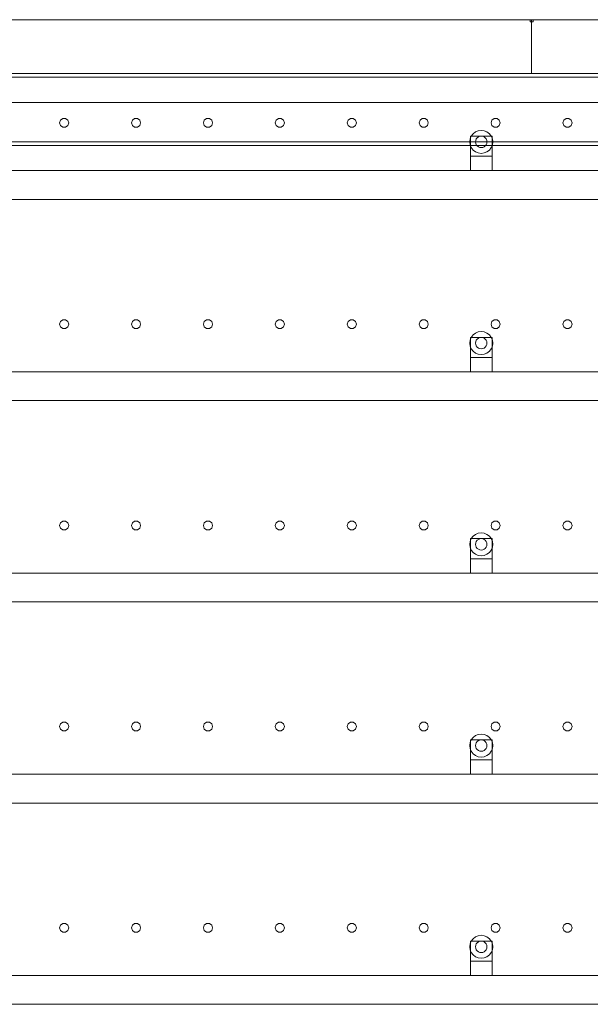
# Model space of a CAD drawing. Header units: millimetres. Extents: x -2233 to 65662, y -50530 to 6847.
# Tile 728 of 802: x 51499 to 52293, y 1630 to 3000. Entities that reach past the tile are written whole.
import ezdxf

# ---------------------------------------------------------------- set-up
doc = ezdxf.new("R2010")
doc.units = ezdxf.units.MM
doc.layers.add('lateral_secador', color=7, linetype='Continuous', lineweight=0)

msp = doc.modelspace()

# ---------------------------------------------------------------- linework, layer by layer
at = {"layer": 'lateral_secador'}
for p, q in [((51211.134, 3000), (52211.134, 3000)), ((52209.134, 3000), (52213.134, 3000)), ((52209.134, 3000), (52209.134, 2997)), ((52209.134, 2997), (52213.134, 2997)), ((52211.134, 2925), (52211.134, 3000)), ((52211.134, 3000), (53211.134, 3000)), ((52213.134, 2997), (52213.134, 3000)), ((40461.134, 2925), (60461.134, 2925)), ((40461.134, 2920), (60461.134, 2920)), ((51211.134, 2925), (52211.134, 2925)), ((51461.134, 2925), (52461.134, 2925)), ((52211.134, 2925), (53211.134, 2925)), ((40461.134, 2885), (60461.134, 2885)), ((51555.997, 2860.082), (51554.784, 2856.35)), ((51554.784, 2856.35), (51555.997, 2852.618)), ((51559.172, 2862.389), (51555.997, 2860.082)), ((51555.997, 2852.618), (51559.172, 2850.311)), ((51563.096, 2862.389), (51559.172, 2862.389)), ((51559.172, 2850.311), (51563.096, 2850.311)), ((51566.271, 2860.082), (51563.096, 2862.389)), ((51563.096, 2850.311), (51566.271, 2852.618)), ((51567.484, 2856.35), (51566.271, 2860.082)), ((51566.271, 2852.618), (51567.484, 2856.35)), ((51655.997, 2860.082), (51654.784, 2856.35)), ((51654.784, 2856.35), (51655.997, 2852.618)), ((51659.172, 2862.389), (51655.997, 2860.082)), ((51655.997, 2852.618), (51659.172, 2850.311)), ((51663.096, 2862.389), (51659.172, 2862.389)), ((51659.172, 2850.311), (51663.096, 2850.311)), ((51666.271, 2860.082), (51663.096, 2862.389)), ((51663.096, 2850.311), (51666.271, 2852.618)), ((51667.484, 2856.35), (51666.271, 2860.082)), ((51666.271, 2852.618), (51667.484, 2856.35)), ((51755.997, 2860.082), (51754.784, 2856.35)), ((51754.784, 2856.35), (51755.997, 2852.618)), ((51759.172, 2862.389), (51755.997, 2860.082)), ((51755.997, 2852.618), (51759.172, 2850.311)), ((51763.096, 2862.389), (51759.172, 2862.389)), ((51759.172, 2850.311), (51763.096, 2850.311)), ((51766.271, 2860.082), (51763.096, 2862.389)), ((51763.096, 2850.311), (51766.271, 2852.618)), ((51767.484, 2856.35), (51766.271, 2860.082)), ((51766.271, 2852.618), (51767.484, 2856.35)), ((51855.997, 2860.082), (51854.784, 2856.35)), ((51854.784, 2856.35), (51855.997, 2852.618)), ((51859.172, 2862.389), (51855.997, 2860.082)), ((51855.997, 2852.618), (51859.172, 2850.311)), ((51863.096, 2862.389), (51859.172, 2862.389)), ((51859.172, 2850.311), (51863.096, 2850.311)), ((51866.271, 2860.082), (51863.096, 2862.389)), ((51863.096, 2850.311), (51866.271, 2852.618)), ((51867.484, 2856.35), (51866.271, 2860.082)), ((51866.271, 2852.618), (51867.484, 2856.35)), ((51955.997, 2860.082), (51954.784, 2856.35)), ((51954.784, 2856.35), (51955.997, 2852.618)), ((51959.172, 2862.389), (51955.997, 2860.082)), ((51955.997, 2852.618), (51959.172, 2850.311)), ((51963.096, 2862.389), (51959.172, 2862.389)), ((51959.172, 2850.311), (51963.096, 2850.311)), ((51966.271, 2860.082), (51963.096, 2862.389)), ((51963.096, 2850.311), (51966.271, 2852.618)), ((51967.484, 2856.35), (51966.271, 2860.082)), ((51966.271, 2852.618), (51967.484, 2856.35)), ((52055.997, 2860.082), (52054.784, 2856.35)), ((52054.784, 2856.35), (52055.997, 2852.618)), ((52059.172, 2862.389), (52055.997, 2860.082)), ((52055.997, 2852.618), (52059.172, 2850.311)), ((52063.096, 2862.389), (52059.172, 2862.389)), ((52059.172, 2850.311), (52063.096, 2850.311)), ((52066.271, 2860.082), (52063.096, 2862.389)), ((52063.096, 2850.311), (52066.271, 2852.618)), ((52067.484, 2856.35), (52066.271, 2860.082)), ((52066.271, 2852.618), (52067.484, 2856.35)), ((52155.997, 2860.082), (52154.784, 2856.35)), ((52154.784, 2856.35), (52155.997, 2852.618)), ((52159.172, 2862.389), (52155.997, 2860.082)), ((52155.997, 2852.618), (52159.172, 2850.311)), ((52163.096, 2862.389), (52159.172, 2862.389)), ((52159.172, 2850.311), (52163.096, 2850.311)), ((52166.271, 2860.082), (52163.096, 2862.389)), ((52163.096, 2850.311), (52166.271, 2852.618)), ((52167.484, 2856.35), (52166.271, 2860.082)), ((52166.271, 2852.618), (52167.484, 2856.35)), ((52255.997, 2860.082), (52254.784, 2856.35)), ((52254.784, 2856.35), (52255.997, 2852.618)), ((52259.172, 2862.389), (52255.997, 2860.082)), ((52255.997, 2852.618), (52259.172, 2850.311)), ((52263.096, 2862.389), (52259.172, 2862.389)), ((52259.172, 2850.311), (52263.096, 2850.311)), ((52266.271, 2860.082), (52263.096, 2862.389)), ((52263.096, 2850.311), (52266.271, 2852.618)), ((52267.484, 2856.35), (52266.271, 2860.082)), ((52266.271, 2852.618), (52267.484, 2856.35)), ((52127.277, 2838), (52125.679, 2834.141)), ((52126.134, 2838), (52156.134, 2838)), ((52126.134, 2838), (52126.134, 2810)), ((52129.82, 2841.314), (52127.277, 2838)), ((52133.134, 2843.856), (52129.82, 2841.314)), ((52136.993, 2845.455), (52133.134, 2843.856)), ((52137.134, 2836.928), (52135.477, 2835.657)), ((52141.134, 2846), (52136.993, 2845.455)), ((52139.063, 2837.727), (52137.134, 2836.928)), ((52141.134, 2838), (52139.063, 2837.727)), ((52145.275, 2845.455), (52141.134, 2846)), ((52143.204, 2837.727), (52141.134, 2838)), ((52145.134, 2836.928), (52143.204, 2837.727)), ((52146.791, 2835.657), (52145.134, 2836.928)), ((52149.134, 2843.856), (52145.275, 2845.455)), ((52152.448, 2841.314), (52149.134, 2843.856)), ((52154.99, 2838), (52152.448, 2841.314)), ((52156.589, 2834.141), (52154.99, 2838)), ((52156.134, 2810), (52156.134, 2838)), ((40461.134, 2830), (60461.134, 2830)), ((40461.134, 2825), (60461.134, 2825)), ((52125.679, 2834.141), (52125.134, 2830)), ((52125.134, 2830), (52125.679, 2825.859)), ((52125.679, 2825.859), (52127.277, 2822)), ((52133.406, 2832.071), (52133.134, 2830)), ((52133.134, 2830), (52133.406, 2827.929)), ((52134.206, 2834), (52133.406, 2832.071)), ((52133.406, 2827.929), (52134.206, 2826)), ((52135.477, 2835.657), (52134.206, 2834)), ((52134.206, 2826), (52135.477, 2824.343)), ((52135.477, 2824.343), (52137.134, 2823.072)), ((52137.134, 2823.072), (52139.063, 2822.273)), ((52139.063, 2822.273), (52141.134, 2822)), ((52141.134, 2822), (52143.204, 2822.273)), ((52143.204, 2822.273), (52145.134, 2823.072)), ((52145.134, 2823.072), (52146.791, 2824.343)), ((52148.062, 2834), (52146.791, 2835.657)), ((52146.791, 2824.343), (52148.062, 2826)), ((52148.861, 2832.071), (52148.062, 2834)), ((52148.062, 2826), (52148.861, 2827.929)), ((52149.134, 2830), (52148.861, 2832.071)), ((52148.861, 2827.929), (52149.134, 2830)), ((52154.99, 2822), (52156.589, 2825.859)), ((52157.134, 2830), (52156.589, 2834.141)), ((52156.589, 2825.859), (52157.134, 2830)), ((52126.134, 2810), (52156.134, 2810)), ((52126.134, 2810), (52126.134, 2790)), ((52127.277, 2822), (52129.82, 2818.686)), ((52129.82, 2818.686), (52133.134, 2816.144)), ((52133.134, 2816.144), (52136.993, 2814.545)), ((52136.993, 2814.545), (52141.134, 2814)), ((52141.134, 2814), (52145.275, 2814.545)), ((52145.275, 2814.545), (52149.134, 2816.144)), ((52149.134, 2816.144), (52152.448, 2818.686)), ((52152.448, 2818.686), (52154.99, 2822)), ((52156.134, 2790), (52156.134, 2810)), ((40811.134, 2790), (60111.134, 2790)), ((52126.134, 2790), (52156.134, 2790)), ((40811.134, 2750), (60111.134, 2750)), ((51555.997, 2580.082), (51554.784, 2576.35)), ((51554.784, 2576.35), (51555.997, 2572.618)), ((51559.172, 2582.389), (51555.997, 2580.082)), ((51563.096, 2582.389), (51559.172, 2582.389)), ((51566.271, 2580.082), (51563.096, 2582.389)), ((51567.484, 2576.35), (51566.271, 2580.082)), ((51566.271, 2572.618), (51567.484, 2576.35)), ((51655.997, 2580.082), (51654.784, 2576.35)), ((51654.784, 2576.35), (51655.997, 2572.618)), ((51659.172, 2582.389), (51655.997, 2580.082)), ((51663.096, 2582.389), (51659.172, 2582.389)), ((51666.271, 2580.082), (51663.096, 2582.389)), ((51667.484, 2576.35), (51666.271, 2580.082)), ((51666.271, 2572.618), (51667.484, 2576.35)), ((51755.997, 2580.082), (51754.784, 2576.35)), ((51754.784, 2576.35), (51755.997, 2572.618)), ((51759.172, 2582.389), (51755.997, 2580.082)), ((51763.096, 2582.389), (51759.172, 2582.389)), ((51766.271, 2580.082), (51763.096, 2582.389)), ((51767.484, 2576.35), (51766.271, 2580.082)), ((51766.271, 2572.618), (51767.484, 2576.35)), ((51855.997, 2580.082), (51854.784, 2576.35)), ((51854.784, 2576.35), (51855.997, 2572.618)), ((51859.172, 2582.389), (51855.997, 2580.082)), ((51863.096, 2582.389), (51859.172, 2582.389)), ((51866.271, 2580.082), (51863.096, 2582.389)), ((51867.484, 2576.35), (51866.271, 2580.082)), ((51866.271, 2572.618), (51867.484, 2576.35)), ((51955.997, 2580.082), (51954.784, 2576.35)), ((51954.784, 2576.35), (51955.997, 2572.618)), ((51959.172, 2582.389), (51955.997, 2580.082)), ((51963.096, 2582.389), (51959.172, 2582.389)), ((51966.271, 2580.082), (51963.096, 2582.389)), ((51967.484, 2576.35), (51966.271, 2580.082)), ((51966.271, 2572.618), (51967.484, 2576.35)), ((52055.997, 2580.082), (52054.784, 2576.35)), ((52054.784, 2576.35), (52055.997, 2572.618)), ((52059.172, 2582.389), (52055.997, 2580.082)), ((52063.096, 2582.389), (52059.172, 2582.389)), ((52066.271, 2580.082), (52063.096, 2582.389)), ((52067.484, 2576.35), (52066.271, 2580.082)), ((52066.271, 2572.618), (52067.484, 2576.35)), ((52155.997, 2580.082), (52154.784, 2576.35)), ((52154.784, 2576.35), (52155.997, 2572.618)), ((52159.172, 2582.389), (52155.997, 2580.082)), ((52163.096, 2582.389), (52159.172, 2582.389)), ((52166.271, 2580.082), (52163.096, 2582.389)), ((52167.484, 2576.35), (52166.271, 2580.082)), ((52166.271, 2572.618), (52167.484, 2576.35)), ((52255.997, 2580.082), (52254.784, 2576.35)), ((52254.784, 2576.35), (52255.997, 2572.618)), ((52259.172, 2582.389), (52255.997, 2580.082)), ((52263.096, 2582.389), (52259.172, 2582.389)), ((52266.271, 2580.082), (52263.096, 2582.389)), ((52267.484, 2576.35), (52266.271, 2580.082)), ((52266.271, 2572.618), (52267.484, 2576.35)), ((51555.997, 2572.618), (51559.172, 2570.311)), ((51559.172, 2570.311), (51563.096, 2570.311)), ((51563.096, 2570.311), (51566.271, 2572.618)), ((51655.997, 2572.618), (51659.172, 2570.311)), ((51659.172, 2570.311), (51663.096, 2570.311)), ((51663.096, 2570.311), (51666.271, 2572.618)), ((51755.997, 2572.618), (51759.172, 2570.311)), ((51759.172, 2570.311), (51763.096, 2570.311)), ((51763.096, 2570.311), (51766.271, 2572.618)), ((51855.997, 2572.618), (51859.172, 2570.311)), ((51859.172, 2570.311), (51863.096, 2570.311)), ((51863.096, 2570.311), (51866.271, 2572.618)), ((51955.997, 2572.618), (51959.172, 2570.311)), ((51959.172, 2570.311), (51963.096, 2570.311)), ((51963.096, 2570.311), (51966.271, 2572.618)), ((52055.997, 2572.618), (52059.172, 2570.311)), ((52059.172, 2570.311), (52063.096, 2570.311)), ((52063.096, 2570.311), (52066.271, 2572.618)), ((52133.134, 2563.856), (52129.82, 2561.314)), ((52136.993, 2565.455), (52133.134, 2563.856)), ((52141.134, 2566), (52136.993, 2565.455)), ((52145.275, 2565.455), (52141.134, 2566)), ((52149.134, 2563.856), (52145.275, 2565.455)), ((52152.448, 2561.314), (52149.134, 2563.856)), ((52155.997, 2572.618), (52159.172, 2570.311)), ((52159.172, 2570.311), (52163.096, 2570.311)), ((52163.096, 2570.311), (52166.271, 2572.618)), ((52255.997, 2572.618), (52259.172, 2570.311)), ((52259.172, 2570.311), (52263.096, 2570.311)), ((52263.096, 2570.311), (52266.271, 2572.618)), ((52125.679, 2554.141), (52125.134, 2550)), ((52125.134, 2550), (52125.679, 2545.859)), ((52127.277, 2558), (52125.679, 2554.141)), ((52126.134, 2558), (52156.134, 2558)), ((52126.134, 2558), (52126.134, 2530)), ((52129.82, 2561.314), (52127.277, 2558)), ((52133.406, 2552.071), (52133.134, 2550)), ((52133.134, 2550), (52133.406, 2547.929)), ((52134.206, 2554), (52133.406, 2552.071)), ((52135.477, 2555.657), (52134.206, 2554)), ((52137.134, 2556.928), (52135.477, 2555.657)), ((52139.063, 2557.727), (52137.134, 2556.928)), ((52141.134, 2558), (52139.063, 2557.727)), ((52143.204, 2557.727), (52141.134, 2558)), ((52145.134, 2556.928), (52143.204, 2557.727)), ((52146.791, 2555.657), (52145.134, 2556.928)), ((52148.062, 2554), (52146.791, 2555.657)), ((52148.861, 2552.071), (52148.062, 2554)), ((52149.134, 2550), (52148.861, 2552.071)), ((52148.861, 2547.929), (52149.134, 2550)), ((52154.99, 2558), (52152.448, 2561.314)), ((52156.589, 2554.141), (52154.99, 2558)), ((52156.134, 2530), (52156.134, 2558)), ((52157.134, 2550), (52156.589, 2554.141)), ((52156.589, 2545.859), (52157.134, 2550)), ((52125.679, 2545.859), (52127.277, 2542)), ((52127.277, 2542), (52129.82, 2538.686)), ((52129.82, 2538.686), (52133.134, 2536.144)), ((52133.134, 2536.144), (52136.993, 2534.545)), ((52133.406, 2547.929), (52134.206, 2546)), ((52134.206, 2546), (52135.477, 2544.343)), ((52135.477, 2544.343), (52137.134, 2543.072)), ((52136.993, 2534.545), (52141.134, 2534)), ((52137.134, 2543.072), (52139.063, 2542.273)), ((52139.063, 2542.273), (52141.134, 2542)), ((52141.134, 2542), (52143.204, 2542.273)), ((52141.134, 2534), (52145.275, 2534.545)), ((52143.204, 2542.273), (52145.134, 2543.072)), ((52145.134, 2543.072), (52146.791, 2544.343)), ((52145.275, 2534.545), (52149.134, 2536.144)), ((52146.791, 2544.343), (52148.062, 2546)), ((52148.062, 2546), (52148.861, 2547.929)), ((52149.134, 2536.144), (52152.448, 2538.686)), ((52152.448, 2538.686), (52154.99, 2542)), ((52154.99, 2542), (52156.589, 2545.859)), ((52126.134, 2530), (52156.134, 2530)), ((52126.134, 2530), (52126.134, 2510)), ((52156.134, 2510), (52156.134, 2530)), ((40811.134, 2510), (60111.134, 2510)), ((52126.134, 2510), (52156.134, 2510)), ((40811.134, 2470), (60111.134, 2470)), ((51559.172, 2302.389), (51555.997, 2300.082)), ((51563.096, 2302.389), (51559.172, 2302.389)), ((51566.271, 2300.082), (51563.096, 2302.389)), ((51659.172, 2302.389), (51655.997, 2300.082)), ((51663.096, 2302.389), (51659.172, 2302.389)), ((51666.271, 2300.082), (51663.096, 2302.389)), ((51759.172, 2302.389), (51755.997, 2300.082)), ((51763.096, 2302.389), (51759.172, 2302.389)), ((51766.271, 2300.082), (51763.096, 2302.389)), ((51859.172, 2302.389), (51855.997, 2300.082)), ((51863.096, 2302.389), (51859.172, 2302.389)), ((51866.271, 2300.082), (51863.096, 2302.389)), ((51959.172, 2302.389), (51955.997, 2300.082)), ((51963.096, 2302.389), (51959.172, 2302.389)), ((51966.271, 2300.082), (51963.096, 2302.389)), ((52059.172, 2302.389), (52055.997, 2300.082)), ((52063.096, 2302.389), (52059.172, 2302.389)), ((52066.271, 2300.082), (52063.096, 2302.389)), ((52159.172, 2302.389), (52155.997, 2300.082)), ((52163.096, 2302.389), (52159.172, 2302.389)), ((52166.271, 2300.082), (52163.096, 2302.389)), ((52259.172, 2302.389), (52255.997, 2300.082)), ((52263.096, 2302.389), (52259.172, 2302.389)), ((52266.271, 2300.082), (52263.096, 2302.389)), ((51555.997, 2300.082), (51554.784, 2296.35)), ((51554.784, 2296.35), (51555.997, 2292.618)), ((51555.997, 2292.618), (51559.172, 2290.311)), ((51559.172, 2290.311), (51563.096, 2290.311)), ((51563.096, 2290.311), (51566.271, 2292.618)), ((51567.484, 2296.35), (51566.271, 2300.082)), ((51566.271, 2292.618), (51567.484, 2296.35)), ((51655.997, 2300.082), (51654.784, 2296.35)), ((51654.784, 2296.35), (51655.997, 2292.618)), ((51655.997, 2292.618), (51659.172, 2290.311)), ((51659.172, 2290.311), (51663.096, 2290.311)), ((51663.096, 2290.311), (51666.271, 2292.618)), ((51667.484, 2296.35), (51666.271, 2300.082)), ((51666.271, 2292.618), (51667.484, 2296.35)), ((51755.997, 2300.082), (51754.784, 2296.35)), ((51754.784, 2296.35), (51755.997, 2292.618)), ((51755.997, 2292.618), (51759.172, 2290.311)), ((51759.172, 2290.311), (51763.096, 2290.311)), ((51763.096, 2290.311), (51766.271, 2292.618)), ((51767.484, 2296.35), (51766.271, 2300.082)), ((51766.271, 2292.618), (51767.484, 2296.35)), ((51855.997, 2300.082), (51854.784, 2296.35)), ((51854.784, 2296.35), (51855.997, 2292.618)), ((51855.997, 2292.618), (51859.172, 2290.311)), ((51859.172, 2290.311), (51863.096, 2290.311)), ((51863.096, 2290.311), (51866.271, 2292.618)), ((51867.484, 2296.35), (51866.271, 2300.082)), ((51866.271, 2292.618), (51867.484, 2296.35)), ((51955.997, 2300.082), (51954.784, 2296.35)), ((51954.784, 2296.35), (51955.997, 2292.618)), ((51955.997, 2292.618), (51959.172, 2290.311)), ((51959.172, 2290.311), (51963.096, 2290.311)), ((51963.096, 2290.311), (51966.271, 2292.618)), ((51967.484, 2296.35), (51966.271, 2300.082)), ((51966.271, 2292.618), (51967.484, 2296.35)), ((52055.997, 2300.082), (52054.784, 2296.35)), ((52054.784, 2296.35), (52055.997, 2292.618)), ((52055.997, 2292.618), (52059.172, 2290.311)), ((52059.172, 2290.311), (52063.096, 2290.311)), ((52063.096, 2290.311), (52066.271, 2292.618)), ((52067.484, 2296.35), (52066.271, 2300.082)), ((52066.271, 2292.618), (52067.484, 2296.35)), ((52155.997, 2300.082), (52154.784, 2296.35)), ((52154.784, 2296.35), (52155.997, 2292.618)), ((52155.997, 2292.618), (52159.172, 2290.311)), ((52159.172, 2290.311), (52163.096, 2290.311)), ((52163.096, 2290.311), (52166.271, 2292.618)), ((52167.484, 2296.35), (52166.271, 2300.082)), ((52166.271, 2292.618), (52167.484, 2296.35)), ((52255.997, 2300.082), (52254.784, 2296.35)), ((52254.784, 2296.35), (52255.997, 2292.618)), ((52255.997, 2292.618), (52259.172, 2290.311)), ((52259.172, 2290.311), (52263.096, 2290.311)), ((52263.096, 2290.311), (52266.271, 2292.618)), ((52267.484, 2296.35), (52266.271, 2300.082)), ((52266.271, 2292.618), (52267.484, 2296.35)), ((52127.277, 2278), (52125.679, 2274.141)), ((52126.134, 2278), (52156.134, 2278)), ((52126.134, 2278), (52126.134, 2250)), ((52129.82, 2281.314), (52127.277, 2278)), ((52133.134, 2283.856), (52129.82, 2281.314)), ((52136.993, 2285.455), (52133.134, 2283.856)), ((52135.477, 2275.657), (52134.206, 2274)), ((52137.134, 2276.928), (52135.477, 2275.657)), ((52141.134, 2286), (52136.993, 2285.455)), ((52139.063, 2277.727), (52137.134, 2276.928)), ((52141.134, 2278), (52139.063, 2277.727)), ((52145.275, 2285.455), (52141.134, 2286)), ((52143.204, 2277.727), (52141.134, 2278)), ((52145.134, 2276.928), (52143.204, 2277.727)), ((52146.791, 2275.657), (52145.134, 2276.928)), ((52149.134, 2283.856), (52145.275, 2285.455)), ((52148.062, 2274), (52146.791, 2275.657)), ((52152.448, 2281.314), (52149.134, 2283.856)), ((52154.99, 2278), (52152.448, 2281.314)), ((52156.589, 2274.141), (52154.99, 2278)), ((52156.134, 2250), (52156.134, 2278)), ((52125.679, 2274.141), (52125.134, 2270)), ((52125.134, 2270), (52125.679, 2265.859)), ((52125.679, 2265.859), (52127.277, 2262)), ((52127.277, 2262), (52129.82, 2258.686)), ((52133.406, 2272.071), (52133.134, 2270)), ((52133.134, 2270), (52133.406, 2267.929)), ((52134.206, 2274), (52133.406, 2272.071)), ((52133.406, 2267.929), (52134.206, 2266)), ((52134.206, 2266), (52135.477, 2264.343)), ((52135.477, 2264.343), (52137.134, 2263.072)), ((52137.134, 2263.072), (52139.063, 2262.273)), ((52139.063, 2262.273), (52141.134, 2262)), ((52141.134, 2262), (52143.204, 2262.273)), ((52143.204, 2262.273), (52145.134, 2263.072)), ((52145.134, 2263.072), (52146.791, 2264.343)), ((52146.791, 2264.343), (52148.062, 2266)), ((52148.861, 2272.071), (52148.062, 2274)), ((52148.062, 2266), (52148.861, 2267.929)), ((52149.134, 2270), (52148.861, 2272.071)), ((52148.861, 2267.929), (52149.134, 2270)), ((52152.448, 2258.686), (52154.99, 2262)), ((52154.99, 2262), (52156.589, 2265.859)), ((52157.134, 2270), (52156.589, 2274.141)), ((52156.589, 2265.859), (52157.134, 2270)), ((52126.134, 2250), (52156.134, 2250)), ((52126.134, 2250), (52126.134, 2230)), ((52129.82, 2258.686), (52133.134, 2256.144)), ((52133.134, 2256.144), (52136.993, 2254.545)), ((52136.993, 2254.545), (52141.134, 2254)), ((52141.134, 2254), (52145.275, 2254.545)), ((52145.275, 2254.545), (52149.134, 2256.144)), ((52149.134, 2256.144), (52152.448, 2258.686)), ((52156.134, 2230), (52156.134, 2250)), ((40811.134, 2230), (60111.134, 2230)), ((52126.134, 2230), (52156.134, 2230)), ((40811.134, 2190), (60111.134, 2190)), ((51555.997, 2020.082), (51554.784, 2016.35)), ((51554.784, 2016.35), (51555.997, 2012.618)), ((51559.172, 2022.389), (51555.997, 2020.082)), ((51563.096, 2022.389), (51559.172, 2022.389)), ((51566.271, 2020.082), (51563.096, 2022.389)), ((51567.484, 2016.35), (51566.271, 2020.082)), ((51566.271, 2012.618), (51567.484, 2016.35)), ((51655.997, 2020.082), (51654.784, 2016.35)), ((51654.784, 2016.35), (51655.997, 2012.618)), ((51659.172, 2022.389), (51655.997, 2020.082)), ((51663.096, 2022.389), (51659.172, 2022.389)), ((51666.271, 2020.082), (51663.096, 2022.389)), ((51667.484, 2016.35), (51666.271, 2020.082)), ((51666.271, 2012.618), (51667.484, 2016.35)), ((51755.997, 2020.082), (51754.784, 2016.35)), ((51754.784, 2016.35), (51755.997, 2012.618)), ((51759.172, 2022.389), (51755.997, 2020.082)), ((51763.096, 2022.389), (51759.172, 2022.389)), ((51766.271, 2020.082), (51763.096, 2022.389)), ((51767.484, 2016.35), (51766.271, 2020.082)), ((51766.271, 2012.618), (51767.484, 2016.35)), ((51855.997, 2020.082), (51854.784, 2016.35)), ((51854.784, 2016.35), (51855.997, 2012.618)), ((51859.172, 2022.389), (51855.997, 2020.082)), ((51863.096, 2022.389), (51859.172, 2022.389)), ((51866.271, 2020.082), (51863.096, 2022.389)), ((51867.484, 2016.35), (51866.271, 2020.082)), ((51866.271, 2012.618), (51867.484, 2016.35)), ((51955.997, 2020.082), (51954.784, 2016.35)), ((51954.784, 2016.35), (51955.997, 2012.618)), ((51959.172, 2022.389), (51955.997, 2020.082)), ((51963.096, 2022.389), (51959.172, 2022.389)), ((51966.271, 2020.082), (51963.096, 2022.389)), ((51967.484, 2016.35), (51966.271, 2020.082)), ((51966.271, 2012.618), (51967.484, 2016.35)), ((52055.997, 2020.082), (52054.784, 2016.35)), ((52054.784, 2016.35), (52055.997, 2012.618)), ((52059.172, 2022.389), (52055.997, 2020.082)), ((52063.096, 2022.389), (52059.172, 2022.389)), ((52066.271, 2020.082), (52063.096, 2022.389)), ((52067.484, 2016.35), (52066.271, 2020.082)), ((52066.271, 2012.618), (52067.484, 2016.35)), ((52155.997, 2020.082), (52154.784, 2016.35)), ((52154.784, 2016.35), (52155.997, 2012.618)), ((52159.172, 2022.389), (52155.997, 2020.082)), ((52163.096, 2022.389), (52159.172, 2022.389)), ((52166.271, 2020.082), (52163.096, 2022.389)), ((52167.484, 2016.35), (52166.271, 2020.082)), ((52166.271, 2012.618), (52167.484, 2016.35)), ((52255.997, 2020.082), (52254.784, 2016.35)), ((52254.784, 2016.35), (52255.997, 2012.618)), ((52259.172, 2022.389), (52255.997, 2020.082)), ((52263.096, 2022.389), (52259.172, 2022.389)), ((52266.271, 2020.082), (52263.096, 2022.389)), ((52267.484, 2016.35), (52266.271, 2020.082)), ((52266.271, 2012.618), (52267.484, 2016.35)), ((51555.997, 2012.618), (51559.172, 2010.311)), ((51559.172, 2010.311), (51563.096, 2010.311)), ((51563.096, 2010.311), (51566.271, 2012.618)), ((51655.997, 2012.618), (51659.172, 2010.311)), ((51659.172, 2010.311), (51663.096, 2010.311)), ((51663.096, 2010.311), (51666.271, 2012.618)), ((51755.997, 2012.618), (51759.172, 2010.311)), ((51759.172, 2010.311), (51763.096, 2010.311)), ((51763.096, 2010.311), (51766.271, 2012.618)), ((51855.997, 2012.618), (51859.172, 2010.311)), ((51859.172, 2010.311), (51863.096, 2010.311)), ((51863.096, 2010.311), (51866.271, 2012.618)), ((51955.997, 2012.618), (51959.172, 2010.311)), ((51959.172, 2010.311), (51963.096, 2010.311)), ((51963.096, 2010.311), (51966.271, 2012.618)), ((52055.997, 2012.618), (52059.172, 2010.311)), ((52059.172, 2010.311), (52063.096, 2010.311)), ((52063.096, 2010.311), (52066.271, 2012.618)), ((52129.82, 2001.314), (52127.277, 1998)), ((52133.134, 2003.856), (52129.82, 2001.314)), ((52136.993, 2005.455), (52133.134, 2003.856)), ((52141.134, 2006), (52136.993, 2005.455)), ((52145.275, 2005.455), (52141.134, 2006)), ((52149.134, 2003.856), (52145.275, 2005.455)), ((52152.448, 2001.314), (52149.134, 2003.856)), ((52154.99, 1998), (52152.448, 2001.314)), ((52155.997, 2012.618), (52159.172, 2010.311)), ((52159.172, 2010.311), (52163.096, 2010.311)), ((52163.096, 2010.311), (52166.271, 2012.618)), ((52255.997, 2012.618), (52259.172, 2010.311)), ((52259.172, 2010.311), (52263.096, 2010.311)), ((52263.096, 2010.311), (52266.271, 2012.618)), ((52125.679, 1994.141), (52125.134, 1990)), ((52125.134, 1990), (52125.679, 1985.859)), ((52127.277, 1998), (52125.679, 1994.141)), ((52126.134, 1998), (52156.134, 1998)), ((52126.134, 1998), (52126.134, 1970)), ((52133.406, 1992.071), (52133.134, 1990)), ((52133.134, 1990), (52133.406, 1987.929)), ((52134.206, 1994), (52133.406, 1992.071)), ((52133.406, 1987.929), (52134.206, 1986)), ((52135.477, 1995.657), (52134.206, 1994)), ((52137.134, 1996.928), (52135.477, 1995.657)), ((52139.063, 1997.727), (52137.134, 1996.928)), ((52141.134, 1998), (52139.063, 1997.727)), ((52143.204, 1997.727), (52141.134, 1998)), ((52145.134, 1996.928), (52143.204, 1997.727)), ((52146.791, 1995.657), (52145.134, 1996.928)), ((52148.062, 1994), (52146.791, 1995.657)), ((52148.861, 1992.071), (52148.062, 1994)), ((52148.062, 1986), (52148.861, 1987.929)), ((52149.134, 1990), (52148.861, 1992.071)), ((52148.861, 1987.929), (52149.134, 1990)), ((52156.589, 1994.141), (52154.99, 1998)), ((52156.134, 1970), (52156.134, 1998)), ((52157.134, 1990), (52156.589, 1994.141)), ((52156.589, 1985.859), (52157.134, 1990)), ((52125.679, 1985.859), (52127.277, 1982)), ((52127.277, 1982), (52129.82, 1978.686)), ((52129.82, 1978.686), (52133.134, 1976.144)), ((52133.134, 1976.144), (52136.993, 1974.545)), ((52134.206, 1986), (52135.477, 1984.343)), ((52135.477, 1984.343), (52137.134, 1983.072)), ((52136.993, 1974.545), (52141.134, 1974)), ((52137.134, 1983.072), (52139.063, 1982.273)), ((52139.063, 1982.273), (52141.134, 1982)), ((52141.134, 1982), (52143.204, 1982.273)), ((52141.134, 1974), (52145.275, 1974.545)), ((52143.204, 1982.273), (52145.134, 1983.072)), ((52145.134, 1983.072), (52146.791, 1984.343)), ((52145.275, 1974.545), (52149.134, 1976.144)), ((52146.791, 1984.343), (52148.062, 1986)), ((52149.134, 1976.144), (52152.448, 1978.686)), ((52152.448, 1978.686), (52154.99, 1982)), ((52154.99, 1982), (52156.589, 1985.859)), ((52126.134, 1970), (52156.134, 1970)), ((52126.134, 1970), (52126.134, 1950)), ((52156.134, 1950), (52156.134, 1970)), ((40811.134, 1950), (60111.134, 1950)), ((52126.134, 1950), (52156.134, 1950)), ((40811.134, 1910), (60111.134, 1910)), ((51555.997, 1740.082), (51554.784, 1736.35)), ((51559.172, 1742.389), (51555.997, 1740.082)), ((51563.096, 1742.389), (51559.172, 1742.389)), ((51566.271, 1740.082), (51563.096, 1742.389)), ((51567.484, 1736.35), (51566.271, 1740.082)), ((51655.997, 1740.082), (51654.784, 1736.35)), ((51659.172, 1742.389), (51655.997, 1740.082)), ((51663.096, 1742.389), (51659.172, 1742.389)), ((51666.271, 1740.082), (51663.096, 1742.389)), ((51667.484, 1736.35), (51666.271, 1740.082)), ((51755.997, 1740.082), (51754.784, 1736.35)), ((51759.172, 1742.389), (51755.997, 1740.082)), ((51763.096, 1742.389), (51759.172, 1742.389)), ((51766.271, 1740.082), (51763.096, 1742.389)), ((51767.484, 1736.35), (51766.271, 1740.082)), ((51855.997, 1740.082), (51854.784, 1736.35)), ((51859.172, 1742.389), (51855.997, 1740.082)), ((51863.096, 1742.389), (51859.172, 1742.389)), ((51866.271, 1740.082), (51863.096, 1742.389)), ((51867.484, 1736.35), (51866.271, 1740.082)), ((51955.997, 1740.082), (51954.784, 1736.35)), ((51959.172, 1742.389), (51955.997, 1740.082)), ((51963.096, 1742.389), (51959.172, 1742.389)), ((51966.271, 1740.082), (51963.096, 1742.389)), ((51967.484, 1736.35), (51966.271, 1740.082)), ((52055.997, 1740.082), (52054.784, 1736.35)), ((52059.172, 1742.389), (52055.997, 1740.082)), ((52063.096, 1742.389), (52059.172, 1742.389)), ((52066.271, 1740.082), (52063.096, 1742.389)), ((52067.484, 1736.35), (52066.271, 1740.082)), ((52155.997, 1740.082), (52154.784, 1736.35)), ((52159.172, 1742.389), (52155.997, 1740.082)), ((52163.096, 1742.389), (52159.172, 1742.389)), ((52166.271, 1740.082), (52163.096, 1742.389)), ((52167.484, 1736.35), (52166.271, 1740.082)), ((52255.997, 1740.082), (52254.784, 1736.35)), ((52259.172, 1742.389), (52255.997, 1740.082)), ((52263.096, 1742.389), (52259.172, 1742.389)), ((52266.271, 1740.082), (52263.096, 1742.389)), ((52267.484, 1736.35), (52266.271, 1740.082)), ((51554.784, 1736.35), (51555.997, 1732.618)), ((51555.997, 1732.618), (51559.172, 1730.311)), ((51559.172, 1730.311), (51563.096, 1730.311)), ((51563.096, 1730.311), (51566.271, 1732.618)), ((51566.271, 1732.618), (51567.484, 1736.35)), ((51654.784, 1736.35), (51655.997, 1732.618)), ((51655.997, 1732.618), (51659.172, 1730.311)), ((51659.172, 1730.311), (51663.096, 1730.311)), ((51663.096, 1730.311), (51666.271, 1732.618)), ((51666.271, 1732.618), (51667.484, 1736.35)), ((51754.784, 1736.35), (51755.997, 1732.618)), ((51755.997, 1732.618), (51759.172, 1730.311)), ((51759.172, 1730.311), (51763.096, 1730.311)), ((51763.096, 1730.311), (51766.271, 1732.618)), ((51766.271, 1732.618), (51767.484, 1736.35)), ((51854.784, 1736.35), (51855.997, 1732.618)), ((51855.997, 1732.618), (51859.172, 1730.311)), ((51859.172, 1730.311), (51863.096, 1730.311)), ((51863.096, 1730.311), (51866.271, 1732.618)), ((51866.271, 1732.618), (51867.484, 1736.35)), ((51954.784, 1736.35), (51955.997, 1732.618)), ((51955.997, 1732.618), (51959.172, 1730.311)), ((51959.172, 1730.311), (51963.096, 1730.311)), ((51963.096, 1730.311), (51966.271, 1732.618)), ((51966.271, 1732.618), (51967.484, 1736.35)), ((52054.784, 1736.35), (52055.997, 1732.618)), ((52055.997, 1732.618), (52059.172, 1730.311)), ((52059.172, 1730.311), (52063.096, 1730.311)), ((52063.096, 1730.311), (52066.271, 1732.618)), ((52066.271, 1732.618), (52067.484, 1736.35)), ((52154.784, 1736.35), (52155.997, 1732.618)), ((52155.997, 1732.618), (52159.172, 1730.311)), ((52159.172, 1730.311), (52163.096, 1730.311)), ((52163.096, 1730.311), (52166.271, 1732.618)), ((52166.271, 1732.618), (52167.484, 1736.35)), ((52254.784, 1736.35), (52255.997, 1732.618)), ((52255.997, 1732.618), (52259.172, 1730.311)), ((52259.172, 1730.311), (52263.096, 1730.311)), ((52263.096, 1730.311), (52266.271, 1732.618)), ((52266.271, 1732.618), (52267.484, 1736.35)), ((52125.679, 1714.141), (52125.134, 1710)), ((52127.277, 1718), (52125.679, 1714.141)), ((52126.134, 1718), (52156.134, 1718)), ((52126.134, 1718), (52126.134, 1690)), ((52129.82, 1721.314), (52127.277, 1718)), ((52133.134, 1723.856), (52129.82, 1721.314)), ((52136.993, 1725.455), (52133.134, 1723.856)), ((52134.206, 1714), (52133.406, 1712.071)), ((52135.477, 1715.657), (52134.206, 1714)), ((52137.134, 1716.928), (52135.477, 1715.657)), ((52141.134, 1726), (52136.993, 1725.455)), ((52139.063, 1717.727), (52137.134, 1716.928)), ((52141.134, 1718), (52139.063, 1717.727)), ((52145.275, 1725.455), (52141.134, 1726)), ((52143.204, 1717.727), (52141.134, 1718)), ((52145.134, 1716.928), (52143.204, 1717.727)), ((52146.791, 1715.657), (52145.134, 1716.928)), ((52149.134, 1723.856), (52145.275, 1725.455)), ((52148.062, 1714), (52146.791, 1715.657)), ((52148.861, 1712.071), (52148.062, 1714)), ((52152.448, 1721.314), (52149.134, 1723.856)), ((52154.99, 1718), (52152.448, 1721.314)), ((52156.589, 1714.141), (52154.99, 1718)), ((52156.134, 1690), (52156.134, 1718)), ((52157.134, 1710), (52156.589, 1714.141)), ((52125.134, 1710), (52125.679, 1705.859)), ((52125.679, 1705.859), (52127.277, 1702)), ((52127.277, 1702), (52129.82, 1698.686)), ((52133.406, 1712.071), (52133.134, 1710)), ((52133.134, 1710), (52133.406, 1707.929)), ((52133.406, 1707.929), (52134.206, 1706)), ((52134.206, 1706), (52135.477, 1704.343)), ((52135.477, 1704.343), (52137.134, 1703.072)), ((52137.134, 1703.072), (52139.063, 1702.273)), ((52139.063, 1702.273), (52141.134, 1702)), ((52141.134, 1702), (52143.204, 1702.273)), ((52143.204, 1702.273), (52145.134, 1703.072)), ((52145.134, 1703.072), (52146.791, 1704.343)), ((52146.791, 1704.343), (52148.062, 1706)), ((52148.062, 1706), (52148.861, 1707.929)), ((52149.134, 1710), (52148.861, 1712.071)), ((52148.861, 1707.929), (52149.134, 1710)), ((52152.448, 1698.686), (52154.99, 1702)), ((52154.99, 1702), (52156.589, 1705.859)), ((52156.589, 1705.859), (52157.134, 1710)), ((52126.134, 1690), (52156.134, 1690)), ((52126.134, 1690), (52126.134, 1670)), ((52129.82, 1698.686), (52133.134, 1696.144)), ((52133.134, 1696.144), (52136.993, 1694.545)), ((52136.993, 1694.545), (52141.134, 1694)), ((52141.134, 1694), (52145.275, 1694.545)), ((52145.275, 1694.545), (52149.134, 1696.144)), ((52149.134, 1696.144), (52152.448, 1698.686)), ((52156.134, 1670), (52156.134, 1690)), ((40811.134, 1670), (60111.134, 1670)), ((52126.134, 1670), (52156.134, 1670)), ((40811.134, 1630), (60111.134, 1630))]:
    msp.add_line(p, q, dxfattribs=at)

doc.saveas('drawing.dxf')
